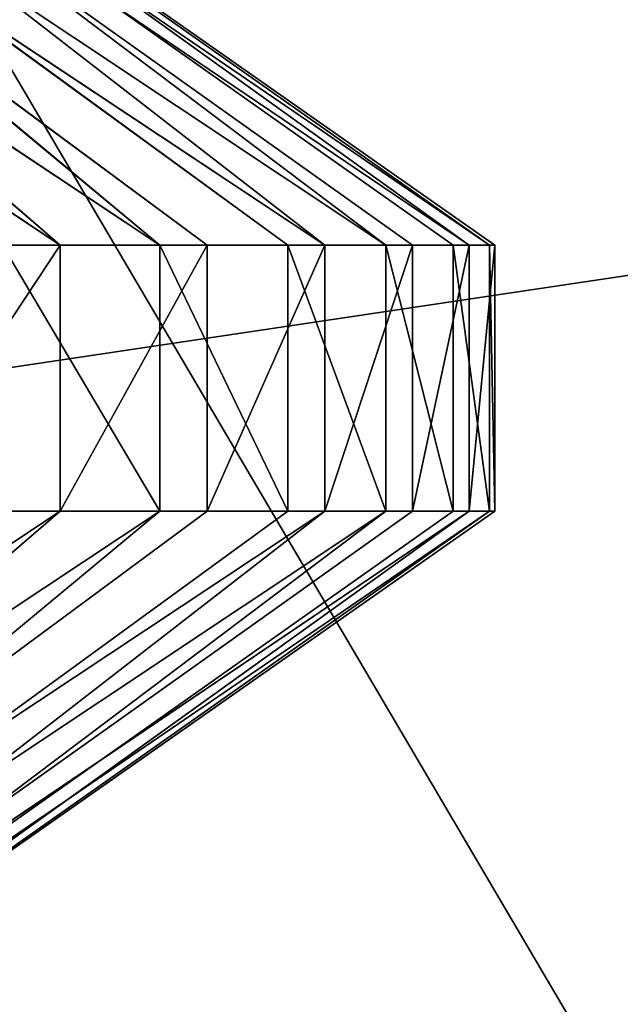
# Model space of a CAD drawing. Extents: x 322 to 502, y 0 to 111.
# Tile 474 of 656: x 361.511 to 361.727, y 89.037 to 89.39. Entities that reach past the tile are written whole.
import ezdxf

# ---------------------------------------------------------------- set-up
doc = ezdxf.new("R2010")
doc.units = 0
doc.header["$LTSCALE"] = 25.4
doc.layers.get('0').update_dxf_attribs({"color": 13, "linetype": 'CONTINUOUS'})

# ---------------------------------------------------------------- blocks, each defined once
blk = doc.blocks.new('MONO-II-GOLD-7766-7774_ST0')
at = {"color": 7}
for p, q in [((9.00732, 77.12095, 28.44847), (34.70285, 52.79096, 43.58644)), ((9.00732, 77.12095, 28.44847), (34.70285, 52.79096, 43.58644)), ((29.12024, 62.74966, 29.73322), (27.25498, 63.35337, 42.2059)), ((29.12024, 62.74966, 29.73322), (27.25498, 63.35337, 42.2059))]:
    blk.add_line(p, q, dxfattribs=at)
at = {"color": 250}
for p, q in [((27.633, 26.79349, 39.4376), (27.633, 26.932, 39.38117)), ((27.72849, 26.79349, 39.4376), (27.633, 26.932, 39.38117)), ((27.633, 26.79349, 39.4376), (27.633, 26.932, 39.38117)), ((27.72849, 26.79349, 39.4376), (27.633, 26.932, 39.38117)), ((27.72849, 26.79349, 39.4376), (27.72849, 26.932, 39.38117)), ((27.72849, 26.79349, 39.4376), (27.72849, 26.932, 39.38117)), ((27.633, 26.79349, 39.4376), (27.35992, 26.54536, 39.10815)), ((27.633, 26.79349, 39.4376), (27.35992, 26.54536, 39.10815)), ((27.633, 26.79349, 39.4376), (27.35992, 26.77145, 39.02575)), ((27.633, 26.79349, 39.4376), (27.35992, 26.77145, 39.02575)), ((27.633, 26.65115, 39.48353), (27.633, 26.79349, 39.4376)), ((27.72849, 26.65115, 39.48353), (27.633, 26.79349, 39.4376)), ((27.633, 26.65115, 39.48353), (27.633, 26.79349, 39.4376)), ((27.72849, 26.65115, 39.48353), (27.633, 26.79349, 39.4376)), ((27.72849, 26.79349, 39.4376), (27.633, 26.79349, 39.4376)), ((27.72849, 26.79349, 39.4376), (27.633, 26.79349, 39.4376)), ((27.72849, 26.65115, 39.48353), (27.72849, 26.79349, 39.4376)), ((27.72849, 26.79349, 39.4376), (28.00157, 26.77145, 39.02575)), ((27.72849, 26.79349, 39.4376), (28.00157, 26.77145, 39.02575)), ((27.72849, 26.79349, 39.4376), (28.00157, 26.54536, 39.10815)), ((27.72849, 26.65115, 39.48353), (27.72849, 26.79349, 39.4376)), ((27.72849, 26.79349, 39.4376), (28.00157, 26.54536, 39.10815)), ((27.633, 26.65115, 39.48353), (27.35992, 26.54536, 39.10815)), ((27.633, 26.65115, 39.48353), (27.35992, 26.54536, 39.10815)), ((27.633, 26.50578, 39.51868), (27.633, 26.65115, 39.48353)), ((27.72849, 26.50578, 39.51868), (27.633, 26.65115, 39.48353)), ((27.633, 26.50578, 39.51868), (27.633, 26.65115, 39.48353)), ((27.72849, 26.50578, 39.51868), (27.633, 26.65115, 39.48353)), ((27.72849, 26.65115, 39.48353), (27.633, 26.65115, 39.48353)), ((27.72849, 26.65115, 39.48353), (27.633, 26.65115, 39.48353)), ((27.72849, 26.50578, 39.51868), (27.72849, 26.65115, 39.48353)), ((27.72849, 26.65115, 39.48353), (28.00157, 26.54536, 39.10815)), ((27.72849, 26.65115, 39.48353), (28.00157, 26.54536, 39.10815)), ((27.72849, 26.50578, 39.51868), (27.72849, 26.65115, 39.48353)), ((27.633, 26.50578, 39.51868), (27.35992, 26.54536, 39.10815)), ((27.633, 26.50578, 39.51868), (27.35992, 26.54536, 39.10815)), ((27.72849, 26.50578, 39.51868), (28.00157, 26.54536, 39.10815)), ((27.72849, 26.50578, 39.51868), (28.00157, 26.54536, 39.10815)), ((27.633, 26.50578, 39.51868), (27.35992, 26.30952, 39.15593)), ((27.633, 26.50578, 39.51868), (27.35992, 26.30952, 39.15593)), ((27.633, 26.35818, 39.54288), (27.633, 26.50578, 39.51868)), ((27.72849, 26.35818, 39.54288), (27.633, 26.50578, 39.51868)), ((27.633, 26.35818, 39.54288), (27.633, 26.50578, 39.51868)), ((27.72849, 26.35818, 39.54288), (27.633, 26.50578, 39.51868)), ((27.72849, 26.50578, 39.51868), (27.633, 26.50578, 39.51868)), ((27.72849, 26.50578, 39.51868), (27.633, 26.50578, 39.51868)), ((27.72849, 26.35818, 39.54288), (27.72849, 26.50578, 39.51868)), ((27.72849, 26.50578, 39.51868), (28.00157, 26.30952, 39.15593)), ((27.72849, 26.35818, 39.54288), (27.72849, 26.50578, 39.51868)), ((27.72849, 26.50578, 39.51868), (28.00157, 26.30952, 39.15593)), ((27.633, 26.35818, 39.54288), (27.35992, 26.30952, 39.15593)), ((27.633, 26.35818, 39.54288), (27.35992, 26.30952, 39.15593)), ((27.633, 26.20919, 39.55598), (27.633, 26.35818, 39.54288)), ((27.72849, 26.20919, 39.55598), (27.633, 26.35818, 39.54288)), ((27.633, 26.20919, 39.55598), (27.633, 26.35818, 39.54288)), ((27.72849, 26.20919, 39.55598), (27.633, 26.35818, 39.54288)), ((27.72849, 26.35818, 39.54288), (27.633, 26.35818, 39.54288)), ((27.72849, 26.35818, 39.54288), (27.633, 26.35818, 39.54288)), ((27.72849, 26.20919, 39.55598), (27.72849, 26.35818, 39.54288)), ((27.72849, 26.35818, 39.54288), (28.00157, 26.30952, 39.15593)), ((27.72849, 26.35818, 39.54288), (28.00157, 26.30952, 39.15593)), ((27.72849, 26.20919, 39.55598), (27.72849, 26.35818, 39.54288)), ((27.633, 26.20919, 39.55598), (27.35992, 26.30952, 39.15593)), ((27.633, 26.20919, 39.55598), (27.35992, 26.30952, 39.15593)), ((27.72849, 26.20919, 39.55598), (28.00157, 26.30952, 39.15593)), ((27.72849, 26.20919, 39.55598), (28.00157, 26.30952, 39.15593)), ((27.633, 26.20919, 39.55598), (27.35992, 26.06919, 39.16803)), ((27.633, 26.20919, 39.55598), (27.35992, 26.06919, 39.16803)), ((27.633, 26.05964, 39.55791), (27.633, 26.20919, 39.55598)), ((27.72849, 26.05964, 39.55791), (27.633, 26.20919, 39.55598)), ((27.633, 26.05964, 39.55791), (27.633, 26.20919, 39.55598)), ((27.72849, 26.05964, 39.55791), (27.633, 26.20919, 39.55598)), ((27.72849, 26.20919, 39.55598), (27.633, 26.20919, 39.55598)), ((27.72849, 26.20919, 39.55598), (27.633, 26.20919, 39.55598)), ((27.72849, 26.05964, 39.55791), (27.72849, 26.20919, 39.55598)), ((27.72849, 26.20919, 39.55598), (28.00157, 26.06919, 39.16803)), ((27.72849, 26.05964, 39.55791), (27.72849, 26.20919, 39.55598)), ((27.72849, 26.20919, 39.55598), (28.00157, 26.06919, 39.16803)), ((27.633, 25.91036, 39.54866), (27.35992, 26.06919, 39.16803)), ((27.633, 26.05964, 39.55791), (27.35992, 26.06919, 39.16803)), ((27.633, 25.91036, 39.54866), (27.35992, 26.06919, 39.16803)), ((27.633, 26.05964, 39.55791), (27.35992, 26.06919, 39.16803)), ((27.72849, 26.05964, 39.55791), (28.00157, 26.06919, 39.16803)), ((27.72849, 26.05964, 39.55791), (28.00157, 26.06919, 39.16803)), ((27.72849, 25.91036, 39.54866), (28.00157, 26.06919, 39.16803)), ((27.72849, 25.91036, 39.54866), (28.00157, 26.06919, 39.16803)), ((27.633, 25.91036, 39.54866), (27.633, 26.05964, 39.55791)), ((27.72849, 25.91036, 39.54866), (27.633, 26.05964, 39.55791)), ((27.633, 25.91036, 39.54866), (27.633, 26.05964, 39.55791)), ((27.72849, 25.91036, 39.54866), (27.633, 26.05964, 39.55791)), ((27.72849, 26.05964, 39.55791), (27.633, 26.05964, 39.55791)), ((27.72849, 26.05964, 39.55791), (27.633, 26.05964, 39.55791)), ((27.72849, 25.91036, 39.54866), (27.72849, 26.05964, 39.55791)), ((27.72849, 25.91036, 39.54866), (27.72849, 26.05964, 39.55791)), ((27.633, 25.91036, 39.54866), (27.35992, 25.82975, 39.14417)), ((27.633, 25.91036, 39.54866), (27.35992, 25.82975, 39.14417)), ((27.633, 25.76219, 39.52827), (27.633, 25.91036, 39.54866)), ((27.72849, 25.76219, 39.52827), (27.633, 25.91036, 39.54866)), ((27.633, 25.76219, 39.52827), (27.633, 25.91036, 39.54866)), ((27.72849, 25.76219, 39.52827), (27.633, 25.91036, 39.54866)), ((27.72849, 25.91036, 39.54866), (27.633, 25.91036, 39.54866)), ((27.72849, 25.91036, 39.54866), (27.633, 25.91036, 39.54866)), ((27.72849, 25.76219, 39.52827), (27.72849, 25.91036, 39.54866)), ((27.72849, 25.91036, 39.54866), (28.00157, 25.82975, 39.14417)), ((27.72849, 25.76219, 39.52827), (27.72849, 25.91036, 39.54866)), ((27.72849, 25.91036, 39.54866), (28.00157, 25.82975, 39.14417)), ((27.633, 25.61596, 39.49688), (27.35992, 25.82975, 39.14417)), ((27.633, 25.76219, 39.52827), (27.35992, 25.82975, 39.14417)), ((27.633, 25.61596, 39.49688), (27.35992, 25.82975, 39.14417)), ((27.633, 25.76219, 39.52827), (27.35992, 25.82975, 39.14417)), ((27.72849, 25.76219, 39.52827), (28.00157, 25.82975, 39.14417)), ((27.72849, 25.76219, 39.52827), (28.00157, 25.82975, 39.14417)), ((27.72849, 25.61596, 39.49688), (28.00157, 25.82975, 39.14417)), ((27.72849, 25.61596, 39.49688), (28.00157, 25.82975, 39.14417)), ((27.633, 25.61596, 39.49688), (27.633, 25.76219, 39.52827)), ((27.72849, 25.61596, 39.49688), (27.633, 25.76219, 39.52827)), ((27.633, 25.61596, 39.49688), (27.633, 25.76219, 39.52827)), ((27.72849, 25.61596, 39.49688), (27.633, 25.76219, 39.52827)), ((27.72849, 25.76219, 39.52827), (27.633, 25.76219, 39.52827)), ((27.72849, 25.76219, 39.52827), (27.633, 25.76219, 39.52827)), ((27.72849, 25.61596, 39.49688), (27.72849, 25.76219, 39.52827)), ((27.72849, 25.61596, 39.49688), (27.72849, 25.76219, 39.52827)), ((27.633, 25.61596, 39.49688), (27.35992, 25.59653, 39.08489)), ((27.633, 25.61596, 39.49688), (27.35992, 25.59653, 39.08489)), ((27.633, 25.47248, 39.45464), (27.633, 25.61596, 39.49688)), ((27.72849, 25.47248, 39.45464), (27.633, 25.61596, 39.49688)), ((27.633, 25.47248, 39.45464), (27.633, 25.61596, 39.49688)), ((27.72849, 25.47248, 39.45464), (27.633, 25.61596, 39.49688)), ((27.72849, 25.61596, 39.49688), (27.633, 25.61596, 39.49688)), ((27.72849, 25.61596, 39.49688), (27.633, 25.61596, 39.49688)), ((27.72849, 25.47248, 39.45464), (27.72849, 25.61596, 39.49688)), ((27.72849, 25.61596, 39.49688), (28.00157, 25.59653, 39.08489)), ((27.72849, 25.47248, 39.45464), (27.72849, 25.61596, 39.49688)), ((27.72849, 25.61596, 39.49688), (28.00157, 25.59653, 39.08489)), ((27.633, 25.33256, 39.40179), (27.35992, 25.59653, 39.08489)), ((27.633, 25.47248, 39.45464), (27.35992, 25.59653, 39.08489)), ((27.633, 25.33256, 39.40179), (27.35992, 25.59653, 39.08489)), ((27.633, 25.47248, 39.45464), (27.35992, 25.59653, 39.08489)), ((27.72849, 25.47248, 39.45464), (28.00157, 25.59653, 39.08489)), ((27.72849, 25.47248, 39.45464), (28.00157, 25.59653, 39.08489)), ((27.72849, 25.33256, 39.40179), (28.00157, 25.59653, 39.08489)), ((27.72849, 25.33256, 39.40179), (28.00157, 25.59653, 39.08489)), ((27.633, 25.33256, 39.40179), (27.633, 25.47248, 39.45464)), ((27.72849, 25.33256, 39.40179), (27.633, 25.47248, 39.45464)), ((27.633, 25.33256, 39.40179), (27.633, 25.47248, 39.45464)), ((27.72849, 25.33256, 39.40179), (27.633, 25.47248, 39.45464)), ((27.72849, 25.47248, 39.45464), (27.633, 25.47248, 39.45464)), ((27.72849, 25.47248, 39.45464), (27.633, 25.47248, 39.45464)), ((27.72849, 25.33256, 39.40179), (27.72849, 25.47248, 39.45464)), ((27.72849, 25.33256, 39.40179), (27.72849, 25.47248, 39.45464)), ((27.633, 25.33256, 39.40179), (27.35992, 25.37476, 38.99152)), ((27.633, 25.33256, 39.40179), (27.35992, 25.37476, 38.99152)), ((27.72849, 25.33256, 39.40179), (28.00157, 25.37476, 38.99152)), ((27.72849, 25.33256, 39.40179), (28.00157, 25.37476, 38.99152)), ((27.633, 25.19699, 39.33864), (27.633, 25.33256, 39.40179)), ((27.72849, 25.19699, 39.33864), (27.633, 25.33256, 39.40179)), ((27.633, 25.19699, 39.33864), (27.633, 25.33256, 39.40179)), ((27.72849, 25.19699, 39.33864), (27.633, 25.33256, 39.40179)), ((27.72849, 25.33256, 39.40179), (27.633, 25.33256, 39.40179)), ((27.72849, 25.33256, 39.40179), (27.633, 25.33256, 39.40179)), ((27.72849, 25.19699, 39.33864), (27.72849, 25.33256, 39.40179)), ((27.72849, 25.19699, 39.33864), (27.72849, 25.33256, 39.40179))]:
    blk.add_line(p, q, dxfattribs=at)
at = {"color": 7}
mesh = blk.add_polyface(dxfattribs=at)
corners = [(76.09205, 157.25012, 40.50935), (6.01198, 79.17375, 35.82961), (75.95538, 157.20102, 42.51281)]
mesh.append_faces([[corners[k] for k in face] for face in [(0, 1, 2)]], dxfattribs={"color": 7})
mesh = blk.add_polyface(dxfattribs=at)
corners = [(76.09205, 157.25012, 40.50935), (6.39386, 79.17375, 31.83307), (6.01198, 79.17375, 35.82961)]
mesh.append_faces([[corners[k] for k in face] for face in [(0, 1, 2)]], dxfattribs={"color": 7})
mesh = blk.add_polyface(dxfattribs=at)
corners = [(76.09205, 157.25012, 40.50935), (76.33726, 157.20102, 38.51627), (6.39386, 79.17375, 31.83307)]
mesh.append_faces([[corners[k] for k in face] for face in [(0, 1, 2)]], dxfattribs={"color": 7})
mesh = blk.add_polyface(dxfattribs=at)
corners = [(75.95538, 157.20102, 42.51281), (6.01198, 79.17375, 35.82961), (6.0666, 78.78259, 39.82488)]
mesh.append_faces([[corners[k] for k in face] for face in [(0, 1, 2)]], dxfattribs={"color": 7})
mesh = blk.add_polyface(dxfattribs=at)
corners = [(59.39471, 136.38133, 38.9139), (59.24094, 136.18701, 42.79195), (7.1045, 78.02478, 37.81024)]
mesh.append_faces([[corners[k] for k in face] for face in [(0, 1, 2)]], dxfattribs={"color": 7})
mesh = blk.add_polyface(dxfattribs=at)
corners = [(59.24094, 136.18701, 42.79195), (7.38381, 77.44614, 41.64272), (7.1045, 78.02478, 37.81024)]
mesh.append_faces([[corners[k] for k in face] for face in [(0, 1, 2)]], dxfattribs={"color": 7})
mesh = blk.add_polyface(dxfattribs=at)
corners = [(34.70285, 52.79096, 43.58644), (7.8477, 77.44234, 36.83221), (7.99802, 77.54994, 34.00287)]
mesh.append_faces([[corners[k] for k in face] for face in [(0, 1, 2)]], dxfattribs={"color": 7})
mesh = blk.add_polyface(dxfattribs=at)
corners = [(34.70285, 52.79096, 43.58644), (7.99802, 77.54994, 34.00287), (8.38622, 77.44234, 31.19625)]
mesh.append_faces([[corners[k] for k in face] for face in [(0, 1, 2)]], dxfattribs={"color": 7})
mesh = blk.add_polyface(dxfattribs=at)
corners = [(34.70285, 52.79096, 43.58644), (7.9372, 77.12095, 39.6479), (7.8477, 77.44234, 36.83221)]
mesh.append_faces([[corners[k] for k in face] for face in [(0, 1, 2)]], dxfattribs={"color": 7})
mesh = blk.add_polyface(dxfattribs=at)
corners = [(34.70285, 52.79096, 43.58644), (8.38622, 77.44234, 31.19625), (9.00732, 77.12095, 28.44847)]
mesh.append_faces([[corners[k] for k in face] for face in [(0, 1, 2)]], dxfattribs={"color": 7})
mesh = blk.add_polyface(dxfattribs=at)
corners = [(34.70285, 52.79096, 43.58644), (9.00732, 77.12095, 28.44847), (9.85332, 76.58989, 25.79486)]
mesh.append_faces([[corners[k] for k in face] for face in [(0, 1, 2)]], dxfattribs={"color": 7})
mesh = blk.add_polyface(dxfattribs=at)
corners = [(34.70285, 52.79096, 43.58644), (9.85332, 76.58989, 25.79486), (36.03451, 52.79096, 29.64991)]
mesh.append_faces([[corners[k] for k in face] for face in [(0, 1, 2)]], dxfattribs={"color": 7})
mesh = blk.add_polyface(dxfattribs=at)
corners = [(27.25498, 63.35337, 42.2059), (27.88129, 63.90812, 29.17445), (27.44692, 64.3538, 28.51702)]
mesh.append_faces([[corners[k] for k in face] for face in [(0, 1, 2)]], dxfattribs={"color": 7})
mesh = blk.add_polyface(dxfattribs=at)
corners = [(27.25498, 63.35337, 42.2059), (28.45997, 63.35337, 29.59504), (27.88129, 63.90812, 29.17445)]
mesh.append_faces([[corners[k] for k in face] for face in [(0, 1, 2)]], dxfattribs={"color": 7})
mesh = blk.add_polyface(dxfattribs=at)
corners = [(27.25498, 63.35337, 42.2059), (27.92948, 62.74966, 42.19525), (29.12024, 62.74966, 29.73322)]
mesh.append_faces([[corners[k] for k in face] for face in [(0, 1, 2)]], dxfattribs={"color": 7})
mesh = blk.add_polyface(dxfattribs=at)
corners = [(27.25498, 63.35337, 42.2059), (29.12024, 62.74966, 29.73322), (28.45997, 63.35337, 29.59504)]
mesh.append_faces([[corners[k] for k in face] for face in [(0, 1, 2)]], dxfattribs={"color": 7})
mesh = blk.add_polyface(dxfattribs=at)
corners = [(26.80981, 41.60865, 177.55852), (34.48803, 41.60865, 40.4314), (34.10981, 41.60865, 37.55851)]
mesh.append_faces([[corners[k] for k in face] for face in [(0, 1, 2)]], dxfattribs={"color": 7})
mesh = blk.add_polyface(dxfattribs=at)
corners = [(26.80981, 41.60865, 177.55852), (34.10981, 41.60865, 37.55851), (26.80981, 41.60865, 7.55851)]
mesh.append_faces([[corners[k] for k in face] for face in [(0, 1, 2)]], dxfattribs={"color": 7})
mesh = blk.add_polyface(dxfattribs=at)
corners = [(26.80981, 40.80865, 177.55852), (26.80981, 40.80865, 7.55851), (34.10981, 40.80865, 37.55851)]
mesh.append_faces([[corners[k] for k in face] for face in [(0, 1, 2)]], dxfattribs={"color": 7})
mesh = blk.add_polyface(dxfattribs=at)
corners = [(26.80981, 40.80865, 177.55852), (34.10981, 40.80865, 37.55851), (34.48803, 40.80865, 40.4314)]
mesh.append_faces([[corners[k] for k in face] for face in [(0, 1, 2)]], dxfattribs={"color": 7})
mesh = blk.add_polyface(dxfattribs=at)
corners = [(27.633, 26.932, 39.38117), (27.35992, 26.77145, 39.02575), (27.633, 26.79349, 39.4376)]
mesh.append_faces([[corners[k] for k in face] for face in [(0, 1, 2)]], dxfattribs={"color": 7})
mesh = blk.add_polyface(dxfattribs=at)
corners = [(27.72849, 26.79349, 39.4376), (27.633, 26.932, 39.38117), (27.633, 26.79349, 39.4376)]
mesh.append_faces([[corners[k] for k in face] for face in [(0, 1, 2)]], dxfattribs={"color": 7})
mesh = blk.add_polyface(dxfattribs=at)
corners = [(27.72849, 26.932, 39.38117), (27.633, 26.932, 39.38117), (27.72849, 26.79349, 39.4376)]
mesh.append_faces([[corners[k] for k in face] for face in [(0, 1, 2)]], dxfattribs={"color": 7})
mesh = blk.add_polyface(dxfattribs=at)
corners = [(27.72849, 26.932, 39.38117), (27.72849, 26.79349, 39.4376), (28.00157, 26.77145, 39.02575)]
mesh.append_faces([[corners[k] for k in face] for face in [(0, 1, 2)]], dxfattribs={"color": 7})
mesh = blk.add_polyface(dxfattribs=at)
corners = [(27.633, 26.79349, 39.4376), (27.35992, 26.54536, 39.10815), (27.633, 26.65115, 39.48353)]
mesh.append_faces([[corners[k] for k in face] for face in [(0, 1, 2)]], dxfattribs={"color": 7})
mesh = blk.add_polyface(dxfattribs=at)
corners = [(27.633, 26.79349, 39.4376), (27.35992, 26.77145, 39.02575), (27.35992, 26.54536, 39.10815)]
mesh.append_faces([[corners[k] for k in face] for face in [(0, 1, 2)]], dxfattribs={"color": 7})
mesh = blk.add_polyface(dxfattribs=at)
corners = [(27.72849, 26.65115, 39.48353), (27.633, 26.79349, 39.4376), (27.633, 26.65115, 39.48353)]
mesh.append_faces([[corners[k] for k in face] for face in [(0, 1, 2)]], dxfattribs={"color": 7})
mesh = blk.add_polyface(dxfattribs=at)
corners = [(27.72849, 26.79349, 39.4376), (27.633, 26.79349, 39.4376), (27.72849, 26.65115, 39.48353)]
mesh.append_faces([[corners[k] for k in face] for face in [(0, 1, 2)]], dxfattribs={"color": 7})
mesh = blk.add_polyface(dxfattribs=at)
corners = [(27.72849, 26.79349, 39.4376), (28.00157, 26.54536, 39.10815), (28.00157, 26.77145, 39.02575)]
mesh.append_faces([[corners[k] for k in face] for face in [(0, 1, 2)]], dxfattribs={"color": 7})
mesh = blk.add_polyface(dxfattribs=at)
corners = [(27.72849, 26.79349, 39.4376), (27.72849, 26.65115, 39.48353), (28.00157, 26.54536, 39.10815)]
mesh.append_faces([[corners[k] for k in face] for face in [(0, 1, 2)]], dxfattribs={"color": 7})
mesh = blk.add_polyface(dxfattribs=at)
corners = [(27.633, 26.65115, 39.48353), (27.35992, 26.54536, 39.10815), (27.633, 26.50578, 39.51868)]
mesh.append_faces([[corners[k] for k in face] for face in [(0, 1, 2)]], dxfattribs={"color": 7})
mesh = blk.add_polyface(dxfattribs=at)
corners = [(27.72849, 26.50578, 39.51868), (27.633, 26.65115, 39.48353), (27.633, 26.50578, 39.51868)]
mesh.append_faces([[corners[k] for k in face] for face in [(0, 1, 2)]], dxfattribs={"color": 7})
mesh = blk.add_polyface(dxfattribs=at)
corners = [(27.72849, 26.65115, 39.48353), (27.633, 26.65115, 39.48353), (27.72849, 26.50578, 39.51868)]
mesh.append_faces([[corners[k] for k in face] for face in [(0, 1, 2)]], dxfattribs={"color": 7})
mesh = blk.add_polyface(dxfattribs=at)
corners = [(27.72849, 26.65115, 39.48353), (27.72849, 26.50578, 39.51868), (28.00157, 26.54536, 39.10815)]
mesh.append_faces([[corners[k] for k in face] for face in [(0, 1, 2)]], dxfattribs={"color": 7})
mesh = blk.add_polyface(dxfattribs=at)
corners = [(27.35992, 26.54536, 39.10815), (27.35992, 26.30952, 39.15593), (27.633, 26.50578, 39.51868)]
mesh.append_faces([[corners[k] for k in face] for face in [(0, 1, 2)]], dxfattribs={"color": 7})
mesh = blk.add_polyface(dxfattribs=at)
corners = [(28.00157, 26.54536, 39.10815), (27.72849, 26.50578, 39.51868), (28.00157, 26.30952, 39.15593)]
mesh.append_faces([[corners[k] for k in face] for face in [(0, 1, 2)]], dxfattribs={"color": 7})
mesh = blk.add_polyface(dxfattribs=at)
corners = [(27.633, 26.50578, 39.51868), (27.35992, 26.30952, 39.15593), (27.633, 26.35818, 39.54288)]
mesh.append_faces([[corners[k] for k in face] for face in [(0, 1, 2)]], dxfattribs={"color": 7})
mesh = blk.add_polyface(dxfattribs=at)
corners = [(27.72849, 26.35818, 39.54288), (27.633, 26.50578, 39.51868), (27.633, 26.35818, 39.54288)]
mesh.append_faces([[corners[k] for k in face] for face in [(0, 1, 2)]], dxfattribs={"color": 7})
mesh = blk.add_polyface(dxfattribs=at)
corners = [(27.72849, 26.50578, 39.51868), (27.633, 26.50578, 39.51868), (27.72849, 26.35818, 39.54288)]
mesh.append_faces([[corners[k] for k in face] for face in [(0, 1, 2)]], dxfattribs={"color": 7})
mesh = blk.add_polyface(dxfattribs=at)
corners = [(27.72849, 26.50578, 39.51868), (27.72849, 26.35818, 39.54288), (28.00157, 26.30952, 39.15593)]
mesh.append_faces([[corners[k] for k in face] for face in [(0, 1, 2)]], dxfattribs={"color": 7})
mesh = blk.add_polyface(dxfattribs=at)
corners = [(27.633, 26.35818, 39.54288), (27.35992, 26.30952, 39.15593), (27.633, 26.20919, 39.55598)]
mesh.append_faces([[corners[k] for k in face] for face in [(0, 1, 2)]], dxfattribs={"color": 7})
mesh = blk.add_polyface(dxfattribs=at)
corners = [(27.72849, 26.20919, 39.55598), (27.633, 26.35818, 39.54288), (27.633, 26.20919, 39.55598)]
mesh.append_faces([[corners[k] for k in face] for face in [(0, 1, 2)]], dxfattribs={"color": 7})
mesh = blk.add_polyface(dxfattribs=at)
corners = [(27.72849, 26.35818, 39.54288), (27.633, 26.35818, 39.54288), (27.72849, 26.20919, 39.55598)]
mesh.append_faces([[corners[k] for k in face] for face in [(0, 1, 2)]], dxfattribs={"color": 7})
mesh = blk.add_polyface(dxfattribs=at)
corners = [(27.72849, 26.35818, 39.54288), (27.72849, 26.20919, 39.55598), (28.00157, 26.30952, 39.15593)]
mesh.append_faces([[corners[k] for k in face] for face in [(0, 1, 2)]], dxfattribs={"color": 7})
mesh = blk.add_polyface(dxfattribs=at)
corners = [(27.35992, 26.30952, 39.15593), (27.35992, 26.06919, 39.16803), (27.633, 26.20919, 39.55598)]
mesh.append_faces([[corners[k] for k in face] for face in [(0, 1, 2)]], dxfattribs={"color": 7})
mesh = blk.add_polyface(dxfattribs=at)
corners = [(28.00157, 26.30952, 39.15593), (27.72849, 26.20919, 39.55598), (28.00157, 26.06919, 39.16803)]
mesh.append_faces([[corners[k] for k in face] for face in [(0, 1, 2)]], dxfattribs={"color": 7})
mesh = blk.add_polyface(dxfattribs=at)
corners = [(27.633, 26.20919, 39.55598), (27.35992, 26.06919, 39.16803), (27.633, 26.05964, 39.55791)]
mesh.append_faces([[corners[k] for k in face] for face in [(0, 1, 2)]], dxfattribs={"color": 7})
mesh = blk.add_polyface(dxfattribs=at)
corners = [(27.72849, 26.05964, 39.55791), (27.633, 26.20919, 39.55598), (27.633, 26.05964, 39.55791)]
mesh.append_faces([[corners[k] for k in face] for face in [(0, 1, 2)]], dxfattribs={"color": 7})
mesh = blk.add_polyface(dxfattribs=at)
corners = [(27.72849, 26.20919, 39.55598), (27.633, 26.20919, 39.55598), (27.72849, 26.05964, 39.55791)]
mesh.append_faces([[corners[k] for k in face] for face in [(0, 1, 2)]], dxfattribs={"color": 7})
mesh = blk.add_polyface(dxfattribs=at)
corners = [(27.72849, 26.20919, 39.55598), (27.72849, 26.05964, 39.55791), (28.00157, 26.06919, 39.16803)]
mesh.append_faces([[corners[k] for k in face] for face in [(0, 1, 2)]], dxfattribs={"color": 7})
mesh = blk.add_polyface(dxfattribs=at)
corners = [(27.35992, 26.06919, 39.16803), (27.35992, 25.82975, 39.14417), (27.633, 25.91036, 39.54866)]
mesh.append_faces([[corners[k] for k in face] for face in [(0, 1, 2)]], dxfattribs={"color": 7})
mesh = blk.add_polyface(dxfattribs=at)
corners = [(27.35992, 26.06919, 39.16803), (27.633, 25.91036, 39.54866), (27.633, 26.05964, 39.55791)]
mesh.append_faces([[corners[k] for k in face] for face in [(0, 1, 2)]], dxfattribs={"color": 7})
mesh = blk.add_polyface(dxfattribs=at)
corners = [(28.00157, 26.06919, 39.16803), (27.72849, 26.05964, 39.55791), (27.72849, 25.91036, 39.54866)]
mesh.append_faces([[corners[k] for k in face] for face in [(0, 1, 2)]], dxfattribs={"color": 7})
mesh = blk.add_polyface(dxfattribs=at)
corners = [(28.00157, 26.06919, 39.16803), (27.72849, 25.91036, 39.54866), (28.00157, 25.82975, 39.14417)]
mesh.append_faces([[corners[k] for k in face] for face in [(0, 1, 2)]], dxfattribs={"color": 7})
mesh = blk.add_polyface(dxfattribs=at)
corners = [(27.72849, 25.91036, 39.54866), (27.633, 26.05964, 39.55791), (27.633, 25.91036, 39.54866)]
mesh.append_faces([[corners[k] for k in face] for face in [(0, 1, 2)]], dxfattribs={"color": 7})
mesh = blk.add_polyface(dxfattribs=at)
corners = [(27.72849, 26.05964, 39.55791), (27.633, 26.05964, 39.55791), (27.72849, 25.91036, 39.54866)]
mesh.append_faces([[corners[k] for k in face] for face in [(0, 1, 2)]], dxfattribs={"color": 7})
mesh = blk.add_polyface(dxfattribs=at)
corners = [(27.633, 25.91036, 39.54866), (27.35992, 25.82975, 39.14417), (27.633, 25.76219, 39.52827)]
mesh.append_faces([[corners[k] for k in face] for face in [(0, 1, 2)]], dxfattribs={"color": 7})
mesh = blk.add_polyface(dxfattribs=at)
corners = [(27.72849, 25.76219, 39.52827), (27.633, 25.91036, 39.54866), (27.633, 25.76219, 39.52827)]
mesh.append_faces([[corners[k] for k in face] for face in [(0, 1, 2)]], dxfattribs={"color": 7})
mesh = blk.add_polyface(dxfattribs=at)
corners = [(27.72849, 25.91036, 39.54866), (27.633, 25.91036, 39.54866), (27.72849, 25.76219, 39.52827)]
mesh.append_faces([[corners[k] for k in face] for face in [(0, 1, 2)]], dxfattribs={"color": 7})
mesh = blk.add_polyface(dxfattribs=at)
corners = [(27.72849, 25.91036, 39.54866), (27.72849, 25.76219, 39.52827), (28.00157, 25.82975, 39.14417)]
mesh.append_faces([[corners[k] for k in face] for face in [(0, 1, 2)]], dxfattribs={"color": 7})
mesh = blk.add_polyface(dxfattribs=at)
corners = [(27.35992, 25.82975, 39.14417), (27.35992, 25.59653, 39.08489), (27.633, 25.61596, 39.49688)]
mesh.append_faces([[corners[k] for k in face] for face in [(0, 1, 2)]], dxfattribs={"color": 7})
mesh = blk.add_polyface(dxfattribs=at)
corners = [(27.35992, 25.82975, 39.14417), (27.633, 25.61596, 39.49688), (27.633, 25.76219, 39.52827)]
mesh.append_faces([[corners[k] for k in face] for face in [(0, 1, 2)]], dxfattribs={"color": 7})
mesh = blk.add_polyface(dxfattribs=at)
corners = [(28.00157, 25.82975, 39.14417), (27.72849, 25.76219, 39.52827), (27.72849, 25.61596, 39.49688)]
mesh.append_faces([[corners[k] for k in face] for face in [(0, 1, 2)]], dxfattribs={"color": 7})
mesh = blk.add_polyface(dxfattribs=at)
corners = [(28.00157, 25.82975, 39.14417), (27.72849, 25.61596, 39.49688), (28.00157, 25.59653, 39.08489)]
mesh.append_faces([[corners[k] for k in face] for face in [(0, 1, 2)]], dxfattribs={"color": 7})
mesh = blk.add_polyface(dxfattribs=at)
corners = [(27.72849, 25.61596, 39.49688), (27.633, 25.76219, 39.52827), (27.633, 25.61596, 39.49688)]
mesh.append_faces([[corners[k] for k in face] for face in [(0, 1, 2)]], dxfattribs={"color": 7})
mesh = blk.add_polyface(dxfattribs=at)
corners = [(27.72849, 25.76219, 39.52827), (27.633, 25.76219, 39.52827), (27.72849, 25.61596, 39.49688)]
mesh.append_faces([[corners[k] for k in face] for face in [(0, 1, 2)]], dxfattribs={"color": 7})
mesh = blk.add_polyface(dxfattribs=at)
corners = [(27.633, 25.61596, 39.49688), (27.35992, 25.59653, 39.08489), (27.633, 25.47248, 39.45464)]
mesh.append_faces([[corners[k] for k in face] for face in [(0, 1, 2)]], dxfattribs={"color": 7})
mesh = blk.add_polyface(dxfattribs=at)
corners = [(27.72849, 25.47248, 39.45464), (27.633, 25.61596, 39.49688), (27.633, 25.47248, 39.45464)]
mesh.append_faces([[corners[k] for k in face] for face in [(0, 1, 2)]], dxfattribs={"color": 7})
mesh = blk.add_polyface(dxfattribs=at)
corners = [(27.72849, 25.61596, 39.49688), (27.633, 25.61596, 39.49688), (27.72849, 25.47248, 39.45464)]
mesh.append_faces([[corners[k] for k in face] for face in [(0, 1, 2)]], dxfattribs={"color": 7})
mesh = blk.add_polyface(dxfattribs=at)
corners = [(27.72849, 25.61596, 39.49688), (27.72849, 25.47248, 39.45464), (28.00157, 25.59653, 39.08489)]
mesh.append_faces([[corners[k] for k in face] for face in [(0, 1, 2)]], dxfattribs={"color": 7})
mesh = blk.add_polyface(dxfattribs=at)
corners = [(27.35992, 25.59653, 39.08489), (27.35992, 25.37476, 38.99152), (27.633, 25.33256, 39.40179)]
mesh.append_faces([[corners[k] for k in face] for face in [(0, 1, 2)]], dxfattribs={"color": 7})
mesh = blk.add_polyface(dxfattribs=at)
corners = [(27.35992, 25.59653, 39.08489), (27.633, 25.33256, 39.40179), (27.633, 25.47248, 39.45464)]
mesh.append_faces([[corners[k] for k in face] for face in [(0, 1, 2)]], dxfattribs={"color": 7})
mesh = blk.add_polyface(dxfattribs=at)
corners = [(28.00157, 25.59653, 39.08489), (27.72849, 25.47248, 39.45464), (27.72849, 25.33256, 39.40179)]
mesh.append_faces([[corners[k] for k in face] for face in [(0, 1, 2)]], dxfattribs={"color": 7})
mesh = blk.add_polyface(dxfattribs=at)
corners = [(28.00157, 25.59653, 39.08489), (27.72849, 25.33256, 39.40179), (28.00157, 25.37476, 38.99152)]
mesh.append_faces([[corners[k] for k in face] for face in [(0, 1, 2)]], dxfattribs={"color": 7})
mesh = blk.add_polyface(dxfattribs=at)
corners = [(27.72849, 25.33256, 39.40179), (27.633, 25.47248, 39.45464), (27.633, 25.33256, 39.40179)]
mesh.append_faces([[corners[k] for k in face] for face in [(0, 1, 2)]], dxfattribs={"color": 7})
mesh = blk.add_polyface(dxfattribs=at)
corners = [(27.72849, 25.47248, 39.45464), (27.633, 25.47248, 39.45464), (27.72849, 25.33256, 39.40179)]
mesh.append_faces([[corners[k] for k in face] for face in [(0, 1, 2)]], dxfattribs={"color": 7})
mesh = blk.add_polyface(dxfattribs=at)
corners = [(27.35992, 25.37476, 38.99152), (27.633, 25.19699, 39.33864), (27.633, 25.33256, 39.40179)]
mesh.append_faces([[corners[k] for k in face] for face in [(0, 1, 2)]], dxfattribs={"color": 7})
mesh = blk.add_polyface(dxfattribs=at)
corners = [(28.00157, 25.37476, 38.99152), (27.72849, 25.33256, 39.40179), (27.72849, 25.19699, 39.33864)]
mesh.append_faces([[corners[k] for k in face] for face in [(0, 1, 2)]], dxfattribs={"color": 7})
mesh = blk.add_polyface(dxfattribs=at)
corners = [(27.72849, 25.19699, 39.33864), (27.633, 25.33256, 39.40179), (27.633, 25.19699, 39.33864)]
mesh.append_faces([[corners[k] for k in face] for face in [(0, 1, 2)]], dxfattribs={"color": 7})
mesh = blk.add_polyface(dxfattribs=at)
corners = [(27.72849, 25.33256, 39.40179), (27.633, 25.33256, 39.40179), (27.72849, 25.19699, 39.33864)]
mesh.append_faces([[corners[k] for k in face] for face in [(0, 1, 2)]], dxfattribs={"color": 7})

msp = doc.modelspace()

# ---------------------------------------------------------------- block references
at = {"color": 0, "extrusion": (1, -3.88578e-16, -4.44089e-16), "rotation": 180}
msp.add_blockref('MONO-II-GOLD-7766-7774_ST0', (116.94224, 158.39126, 322.12378), dxfattribs=at)

doc.saveas('drawing.dxf')
